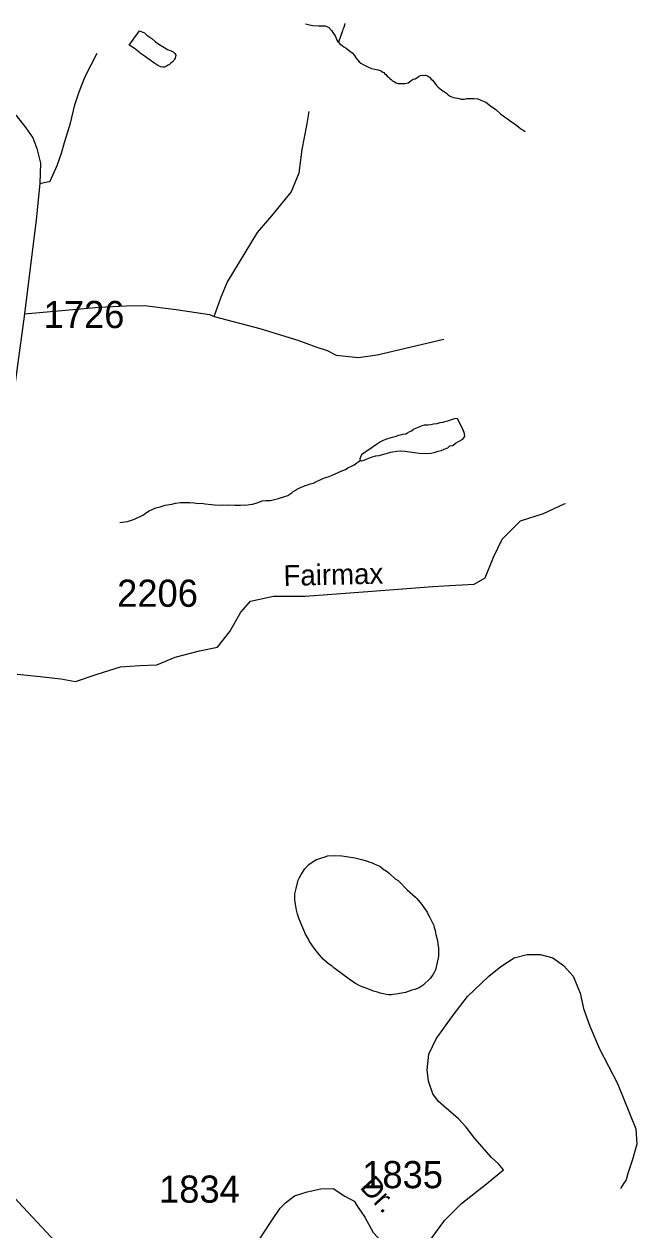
# Model space of a CAD drawing. Extents: x 2260773 to 2342389, y 552869 to 618546.
# Drawn here: x 2327146 to 2329966, y 570446 to 575994 of the extents above; entities that cross this region are included whole.
import ezdxf

# ---------------------------------------------------------------- set-up
doc = ezdxf.new("R2010")
doc.units = 0
for name, color, linetype in [('Exist Hydrographic Misc Water Feature', 7, 'Continuous'), ('Exist Road Non-System Type 51', 7, 'Continuous'), ('Exist Road Non-System Type 51 Label', 7, 'Continuous'), ('Exist Road Secondary Type 51 Attributed', 7, 'Continuous'), ('Exist Road Secondary Type 51 Label', 7, 'Continuous'), ('Exist Road Secondary Type 51 Number Label', 7, 'Continuous')]:
    doc.layers.add(name, color=color, linetype=linetype)

msp = doc.modelspace()

# ---------------------------------------------------------------- linework, layer by layer
at = {"layer": 'Exist Hydrographic Misc Water Feature'}
for points in [[(2328440.2, 575994.7), (2328458.3, 575990.8), (2328474.1, 575987.2), (2328500.1, 575985.3), (2328514.2, 575985.6), (2328522.2, 575985.6), (2328530.4, 575985.6), (2328542.5, 575981.8), (2328548.3, 575978.1), (2328560.4, 575964.1), (2328572.7, 575946.4), (2328578.6, 575936.2), (2328585, 575920.3), (2328589.1, 575912.3), (2328593.2, 575910.5)], [(2328621.9, 575997), (2328620.3, 575988.7), (2328616.4, 575978.7), (2328612.7, 575968.8), (2328610.8, 575962.6), (2328593.2, 575910.5)], [(2327677, 575962.7), (2327699.2, 575953), (2327711.1, 575943), (2327733.2, 575927.2), (2327749.6, 575913.3), (2327765.4, 575901.6), (2327781.6, 575891.9), (2327793.5, 575884), (2327805.8, 575876.1), (2327821.8, 575870.4), (2327832.2, 575866.4), (2327839.8, 575858.4), (2327844.1, 575850.4), (2327840.4, 575836.4), (2327838, 575832.3), (2327834.1, 575826.4), (2327828.3, 575820.3), (2327820.6, 575814.2), (2327814.4, 575808.2), (2327808.3, 575804.3), (2327800.9, 575800.2), (2327792.5, 575796.1), (2327784.9, 575795.7), (2327774.8, 575797.6), (2327760.5, 575803.4), (2327742.6, 575815.4), (2327726.2, 575827.2), (2327710.4, 575838.9), (2327694, 575850.7), (2327679.9, 575860.5), (2327668, 575870.4), (2327651.6, 575882.2), (2327629.9, 575896.1), (2327677, 575962.7)], [(2328593.2, 575910.5), (2328597.3, 575904.6), (2328609.2, 575894.7), (2328617.2, 575888.6), (2328627.2, 575883), (2328645.3, 575869), (2328655.5, 575861.4), (2328665.8, 575849.3), (2328673.6, 575837.6), (2328688.1, 575819.6), (2328695.9, 575813.5), (2328706.2, 575807.9), (2328718.3, 575802), (2328730.6, 575796.1), (2328744.3, 575790), (2328752.1, 575788.4), (2328760.3, 575786.4), (2328774.3, 575782.7), (2328784.5, 575780.7), (2328790.7, 575776.6), (2328796.8, 575772.8), (2328800.7, 575771), (2328804.6, 575766.7), (2328810.5, 575761), (2328816.3, 575754.8), (2328823.1, 575749), (2328828.8, 575743.2), (2328835, 575739.1), (2328840.7, 575733.3), (2328850.7, 575727.3), (2328857.1, 575723.6), (2328866.9, 575719.7), (2328880.9, 575719.6), (2328891.1, 575719.7), (2328897.3, 575720), (2328905.3, 575722), (2328913.1, 575724.1), (2328919, 575728.1), (2328926.8, 575734.2), (2328936.7, 575740.4), (2328944.7, 575742.4), (2328953.1, 575746.4), (2328960.4, 575752.6), (2328970.5, 575756.8), (2328978.5, 575758.8), (2328984.4, 575756.7), (2328990.8, 575758.6), (2329002.5, 575755.2), (2329010.5, 575749.1), (2329018.9, 575741), (2329024.6, 575735.2), (2329030.6, 575727.5), (2329039.2, 575717.2), (2329045.1, 575709.5), (2329050.9, 575703.7), (2329059.3, 575697.6), (2329067.1, 575691.6), (2329073.4, 575685.7), (2329079.6, 575682), (2329089.2, 575676.1), (2329097.6, 575667.9), (2329105.6, 575662.2), (2329119.6, 575656.1), (2329141.3, 575652.4), (2329157.3, 575648.8), (2329171.9, 575648.7), (2329183.7, 575650.9), (2329199.3, 575651), (2329215.5, 575651.4), (2329233.6, 575649.5), (2329247.5, 575643.7), (2329270.1, 575633.8), (2329291.6, 575618.1), (2329316, 575600.6), (2329338.6, 575580.6), (2329356.2, 575566.9), (2329370.8, 575557.1), (2329384.5, 575547.3), (2329396.8, 575539.4), (2329412.6, 575527.6), (2329422.8, 575519.6), (2329430.6, 575513.6), (2329439, 575507.8), (2329444.8, 575503.7), (2329450.9, 575500)], [(2328693.7, 573986.6), (2328691.8, 573990.5), (2328691.6, 573994.6), (2328697.8, 574010.7), (2328703.5, 574016.8), (2328715, 574024.8), (2328723.2, 574030.8), (2328747.2, 574047), (2328766.9, 574061.1), (2328780.6, 574069.6), (2328784.7, 574071.4), (2328798.9, 574079.8), (2328814.9, 574086), (2328834.5, 574091.9), (2328852.6, 574096.1), (2328870.2, 574102.4), (2328888.5, 574106.5), (2328902.4, 574108.9), (2328910.2, 574113), (2328920.3, 574118.8), (2328928, 574122.9), (2328938.1, 574129.1), (2328955.9, 574137.3), (2328964.3, 574141.3), (2328977.7, 574147.4), (2328987.7, 574149.5), (2329003.5, 574150), (2329017.9, 574151.9), (2329029.7, 574154.2), (2329045.9, 574156.2), (2329059.7, 574160.6), (2329073.6, 574162.6), (2329081.6, 574164.6), (2329095.6, 574168.6), (2329117.5, 574175.1), (2329127.6, 574179.2), (2329139.2, 574181.1), (2329166.3, 574123.5)], [(2328693.7, 573986.6), (2328697.8, 573984.8), (2328709.9, 573986.6), (2328717.5, 573990.7), (2328731.6, 573997.1), (2328747.6, 574003.2), (2328763.6, 574007.3), (2328779.6, 574009.3), (2328795.2, 574013.9), (2328805.2, 574015.6), (2328817.5, 574019.9), (2328831.3, 574023.9), (2328841.5, 574026), (2328861.4, 574028.2), (2328879.2, 574030.4), (2328897.1, 574029), (2328919, 574024.9), (2328941.2, 574023.1), (2328963.1, 574019.4), (2328997.4, 574017.9), (2329019.3, 574019.9), (2329032.8, 574022.3), (2329050.9, 574028.5), (2329065.2, 574032.4), (2329079, 574038.5), (2329095, 574044.6), (2329104.8, 574052.9), (2329118.7, 574055.3), (2329130.6, 574065.2), (2329144.6, 574073.2), (2329164.7, 574083.6), (2329172.3, 574093.8), (2329174.1, 574099.6), (2329170, 574115.6), (2329166.3, 574123.5)], [(2327587, 573700.9), (2327621.5, 573705.1), (2327635.2, 573709.5), (2327645.2, 573713.3), (2327656.9, 573717.6), (2327665.3, 573721.6), (2327679.1, 573727.6), (2327692.8, 573734.1), (2327700.8, 573740.2), (2327709, 573746.2), (2327720.9, 573754.2), (2327752.7, 573768.5), (2327772.4, 573772.8), (2327794.5, 573780.8), (2327826.3, 573785.4), (2327842.3, 573789.5), (2327866.1, 573792), (2327890.5, 573792), (2327908.3, 573792.1), (2327928.4, 573790.3), (2327948.5, 573788.5), (2327962, 573788.8), (2327978.4, 573786.8), (2328008.4, 573783.1), (2328022.5, 573781.4), (2328050.2, 573779.7), (2328064.4, 573782), (2328078.3, 573779.9), (2328088.6, 573782), (2328116.2, 573780.3), (2328130.4, 573780.6), (2328142.3, 573780.8), (2328154.2, 573781), (2328166.1, 573780.9), (2328182.3, 573783.3), (2328196.2, 573785.3), (2328214.3, 573789.5), (2328230.3, 573795.6), (2328241.9, 573799.9), (2328257.9, 573801.9), (2328280.1, 573802.3), (2328297.9, 573806.5), (2328316, 573810.6), (2328359.6, 573825.2), (2328377.3, 573837.1), (2328383.4, 573843.5), (2328395.5, 573849.4), (2328401.3, 573853.4), (2328405.6, 573855.6), (2328421.4, 573863.7), (2328429.4, 573865.8), (2328439, 573870), (2328451.1, 573873.9), (2328462.8, 573878.2), (2328477.1, 573882.1), (2328490.9, 573888.5), (2328504.6, 573894.6), (2328516.7, 573900.9), (2328532.7, 573907), (2328544.8, 573910.8), (2328560.6, 573917), (2328574.5, 573923.4), (2328608.4, 573937.8), (2328624.2, 573943.9), (2328636, 573951.9), (2328650, 573958.3), (2328663.9, 573966.3), (2328693.7, 573986.6)], [(2328418.9, 571856.8), (2328408.6, 571882.6), (2328406.6, 571890.7), (2328404.5, 571898.7), (2328399.8, 571916.4), (2328398.2, 571926.4), (2328396.1, 571934.4), (2328393.9, 571944.5), (2328391.6, 571964.3), (2328391.6, 571982.1), (2328391.2, 571992.3), (2328397, 572016.2), (2328404.8, 572048.3), (2328406.6, 572054.5), (2328412.5, 572066.6), (2328420.3, 572080.4), (2328438, 572106.5), (2328450.1, 572120.9), (2328455.8, 572127), (2328466.1, 572135.2), (2328483.5, 572145.1), (2328491.3, 572149.2), (2328501.3, 572153.4), (2328515.7, 572157.7), (2328531.7, 572161.8), (2328541.3, 572166), (2328579, 572168.5), (2328607.3, 572166.6), (2328619.2, 572164.8), (2328667.6, 572157.1), (2328697.6, 572149.4), (2328721.6, 572143.8), (2328731.6, 572139.8), (2328747.6, 572134.2), (2328759.9, 572128.3), (2328782, 572118.4), (2328793.9, 572110.6), (2328802.3, 572102.8), (2328807.9, 572100.7), (2328818.1, 572092.7), (2328827.8, 572084.8), (2328854, 572061.4), (2328866.3, 572053.4), (2328870.8, 572049.5), (2328908.8, 572009.8), (2328947.5, 571976.4), (2328953.3, 571970.2), (2328959.2, 571962.4), (2328967.8, 571952.6), (2328975.4, 571942.5), (2328985.9, 571928.8), (2329000, 571906.8), (2329002.1, 571902.9), (2329009.9, 571889.1), (2329016.4, 571877.2), (2329030.8, 571845.4), (2329032.8, 571837.4), (2329036.7, 571823.4), (2329039, 571813.4), (2329041, 571805.4), (2329047.4, 571777.6), (2329049.4, 571761.5), (2329052.1, 571741.6), (2329051.9, 571725.5), (2329052.1, 571705.6), (2329046.2, 571675.6), (2329038.8, 571641.4), (2329033, 571629.3), (2329027.1, 571619.3), (2329020.9, 571611.3), (2329015.4, 571603.2), (2329005.1, 571593), (2328991.8, 571580.8), (2328981.6, 571571), (2328963.9, 571558.6), (2328943.6, 571552.3), (2328929.9, 571548.3), (2328900.2, 571538.2), (2328874.3, 571533.6), (2328858.3, 571529.5), (2328843.8, 571529.3), (2328835.8, 571527.2), (2328823.9, 571527.4), (2328814, 571528.9), (2328800.3, 571531), (2328783.9, 571534.6), (2328771.8, 571538.9), (2328754, 571544.4), (2328727.5, 571554), (2328693.7, 571567.7), (2328667.6, 571581.3), (2328661.5, 571585.5), (2328655.7, 571589.2), (2328643.8, 571597.1), (2328635, 571603.2), (2328582.9, 571642.7), (2328571, 571650.6), (2328563.1, 571658.3), (2328546.6, 571670.1), (2328522.7, 571691.9)], [(2328522.7, 571691.9), (2328496.2, 571721.5), (2328486.4, 571733.5), (2328480, 571741.3), (2328459.3, 571773.2), (2328453.8, 571783), (2328441, 571806.8), (2328433, 571825.1), (2328418.9, 571856.8)]]:
    msp.add_lwpolyline(points, dxfattribs=at)
at = {"layer": 'Exist Road Non-System Type 51'}
for points in [[(2327218.7, 575259.8), (2327266.3, 575270.5), (2327297.9, 575343.3), (2327317.2, 575399.1), (2327332.2, 575448.3), (2327360, 575538.3), (2327379.3, 575621.9), (2327398.5, 575681.9), (2327426.4, 575752.6), (2327482.1, 575859.8)], [(2328020.6, 574648), (2328050.6, 574733.7), (2328080.6, 574804.4), (2328220.2, 575035.1), (2328285.3, 575111.8), (2328374.2, 575220.5), (2328411.2, 575308.8), (2328426, 575417), (2328446.8, 575527.1), (2328458.2, 575591.1)], [(2327148, 574659.8), (2327490.6, 574691.9), (2327616.2, 574696.6), (2327700.3, 574699.5), (2327846.2, 574681.1), (2327998.5, 574656.8), (2328020.6, 574648)], [(2328020.6, 574648), (2328230.5, 574592.3), (2328406.1, 574538.7), (2328487.5, 574508.7), (2328541, 574491.6), (2328581.7, 574470.1), (2328684.1, 574460.3), (2328770.1, 574471.2), (2329076.9, 574544.2)]]:
    msp.add_lwpolyline(points, dxfattribs=at)
at = {"layer": 'Exist Road Secondary Type 51 Attributed'}
for points in [[(2324282.7, 577160.5), (2324452.4, 577085.3), (2325157.5, 576728.7), (2325489.4, 576550.8), (2325806.9, 576398.3), (2326046.2, 576257.3), (2326588, 575925.1), (2326900.7, 575740.8), (2327030.2, 575643.3), (2327109.4, 575572.6), (2327154.4, 575516.9), (2327186.5, 575469.8), (2327203.7, 575420.5), (2327220.8, 575354.1), (2327218.7, 575259.8), (2327201.5, 575092.6), (2327148, 574659.8), (2327073, 574109.1), (2326925.3, 572966.9)], [(2327113.4, 573003), (2327219.7, 572991.8), (2327314.8, 572980.6), (2327381.9, 572969.4), (2327482.6, 573003), (2327588.9, 573036.6), (2327678.4, 573042.1), (2327756.2, 573046.2), (2327840.6, 573081.3), (2327952.5, 573109.3), (2328036.4, 573126.1), (2328092.4, 573198.9), (2328142.7, 573288.5), (2328187.5, 573338.9), (2328293.8, 573361.3), (2328439.2, 573361.3), (2328746.9, 573383.7), (2329026.6, 573406.1), (2329076.9, 573409), (2329216.8, 573417.3), (2329267.1, 573445.3), (2329306.3, 573540.4), (2329345.4, 573624.4), (2329429.4, 573708.4), (2329535.6, 573742), (2329630.7, 573786.8), (2329636.6, 573787.3)], [(2329351.4, 570722.4), (2329329.3, 570749), (2329297.1, 570778.9), (2329219.5, 570865.5), (2329179.6, 570918.7), (2329144.1, 570956.4), (2329076.9, 571015.5), (2329053.2, 571036.3), (2329026.6, 571071.8), (2329006.7, 571129.4), (2329000, 571182.7), (2329008.9, 571253.7), (2329042.2, 571324.7), (2329076.9, 571373.3), (2329119.8, 571433.4), (2329186.3, 571519.9), (2329283.8, 571613.1), (2329339.2, 571657.4), (2329401.3, 571697.4), (2329461.2, 571712.9), (2329521, 571712.9), (2329578.7, 571697.4), (2329627.4, 571661.9), (2329671.8, 571613.1), (2329705.1, 571534.9), (2329720.6, 571464.4), (2329749.4, 571382.4), (2329793.7, 571278.1), (2329875.8, 571118.4), (2329961.1, 570910.9), (2329965.5, 570839.9), (2329945.6, 570769), (2329923.4, 570704.6), (2329916.8, 570675.8), (2329905.7, 570660.3), (2329890.2, 570635.9)], [(2327793.1, 569882.6), (2327315.1, 570364.1), (2327117.8, 570574.8), (2326677.9, 571071.6)], [(2328929.4, 570298.5), (2329009.1, 570391.6), (2329076.9, 570483.9), (2329081, 570489.4), (2329158.5, 570567.1), (2329273.8, 570658), (2329351.4, 570722.4)], [(2328156.2, 570272), (2328197.5, 570350.2), (2328247.7, 570430), (2328286, 570489), (2328323.8, 570546), (2328348.2, 570570.4), (2328390.4, 570601.5), (2328448, 570621.4), (2328510.7, 570634.4), (2328567.2, 570635.5), (2328622.3, 570600.7), (2328665.2, 570577.3), (2328683, 570548.2), (2328714, 570503.9), (2328751.7, 570432.9), (2328816, 570364.1), (2328862.4, 570348.9), (2328905.6, 570311.6), (2328929.4, 570298.5)]]:
    msp.add_lwpolyline(points, dxfattribs=at)

# ---------------------------------------------------------------- texts
at = {"layer": 'Exist Road Non-System Type 51 Label'}
msp.add_text('Fairmax', height=95, rotation=1.3255, dxfattribs=at).set_placement((2328340.5, 573408.5))
at = {"layer": 'Exist Road Secondary Type 51 Label'}
msp.add_text('Dr.', height=95, rotation=312.7984, dxfattribs=at).set_placement((2328686.9, 570639.3))
at = {"layer": 'Exist Road Secondary Type 51 Number Label'}
for s, p in [('1726', (2327235.6, 574594.9)), ('2206', (2327573.9, 573312.5)), ('1835', (2328701.5, 570637.3)), ('1834', (2327766.7, 570570.7))]:
    msp.add_text(s, height=125, dxfattribs=at).set_placement(p)

doc.saveas('drawing.dxf')
